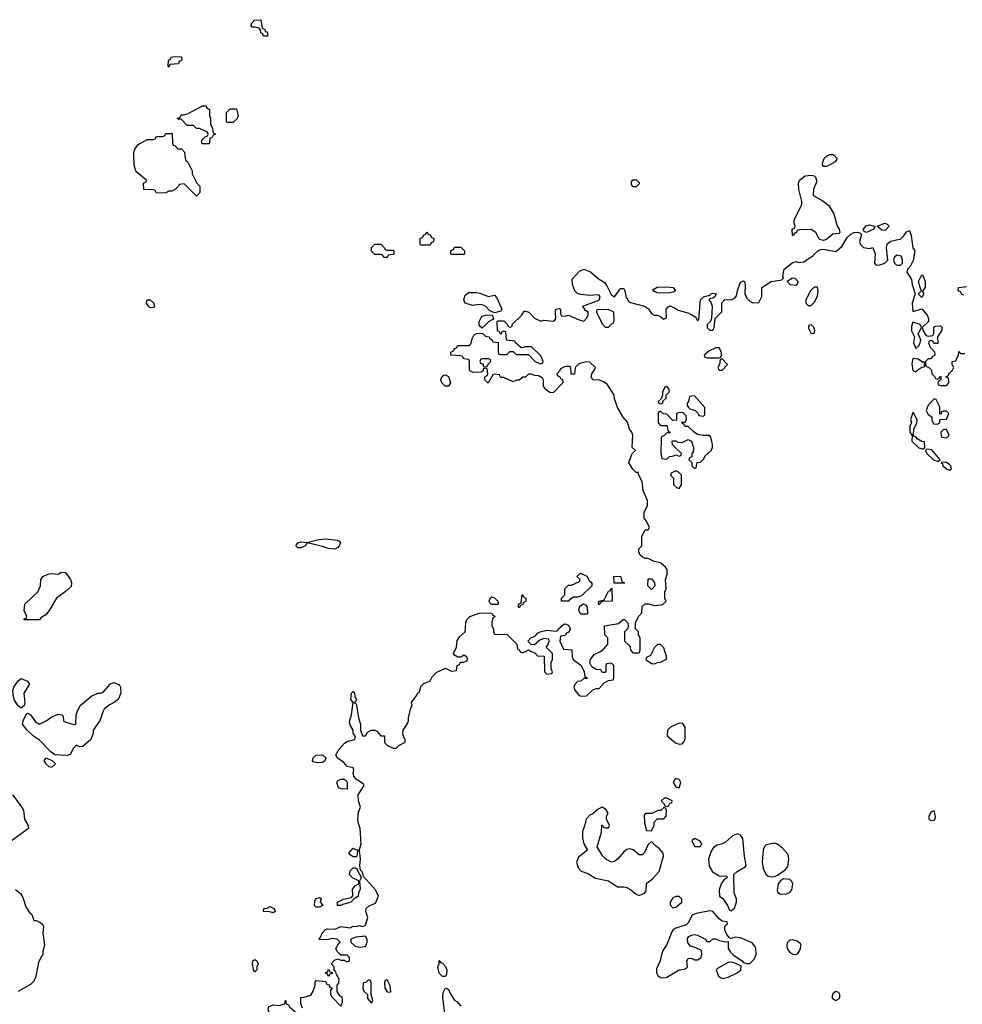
# Model space of a CAD drawing. Header units: inches. Extents: x 2380249 to 2585472, y 382747 to 546448.
# Tile 290 of 626: x 2529480 to 2535613, y 424586 to 430994. Entities that reach past the tile are written whole.
import ezdxf

# ---------------------------------------------------------------- set-up
doc = ezdxf.new("R2010")
doc.units = ezdxf.units.IN
doc.header["$MEASUREMENT"] = 0
for name, color, linetype in [('C5422', 7, 'Continuous'), ('C5432', 7, 'Continuous'), ('C5433', 7, 'Continuous')]:
    doc.layers.add(name, color=color, linetype=linetype)

msp = doc.modelspace()

# ---------------------------------------------------------------- linework, layer by layer
at = {"layer": 'C5422', "color": 4}
for points, elevation in [([(2529610, 427088), (2529508.9, 427088.9), (2529510, 427094), (2529522, 427098), (2529526, 427110), (2529509.3, 427149.3), (2529514, 427190), (2529597.2, 427270), (2529615.3, 427310), (2529617.2, 427350), (2529630, 427370.6), (2529670, 427387.3), (2529690.7, 427390.7), (2529730, 427386), (2529750, 427398), (2529775.3, 427395.3), (2529790, 427382), (2529811.3, 427350), (2529818, 427330), (2529814, 427306), (2529776, 427270), (2529718.8, 427230), (2529672.1, 427147.9), (2529650, 427121.2), (2529618, 427102)], 36), ([(2529490, 426514), (2529470, 426529.2), (2529445.4, 426565.4), (2529437.1, 426597.1), (2529435.8, 426630), (2529442, 426650), (2529470, 426691), (2529490, 426706.8), (2529531, 426690), (2529544.7, 426670), (2529508.2, 426610), (2529513.4, 426550), (2529510, 426528)], 36), ([(2529650, 426187.3), (2529637, 426170), (2529650, 426150.5), (2529670, 426134.6), (2529690, 426129.2), (2529714, 426150), (2529694.3, 426170)], 44)]:
    msp.add_lwpolyline(points, close=True, dxfattribs=dict(at, elevation=elevation))
at = {"layer": 'C5422', "color": 4, "elevation": 36}
for points in [[(2530000, 426428.7), (2529958, 426370), (2529957.6, 426350), (2529943.1, 426310), (2529890, 426264), (2529870, 426262), (2529850, 426272.7), (2529830, 426253.2), (2529808.9, 426211.1), (2529790, 426204.2), (2529709.8, 426210), (2529682, 426230), (2529610, 426304.2), (2529570, 426331.2), (2529528.2, 426370), (2529498.4, 426410), (2529502, 426430), (2529524.1, 426475.9), (2529530, 426481), (2529550, 426470.8), (2529583.4, 426423.4), (2529610, 426408.7), (2529652.7, 426430), (2529690, 426457.3), (2529730, 426474), (2529754, 426470), (2529762, 426462), (2529766, 426430), (2529770, 426427.3), (2529830, 426407.3), (2529846, 426410), (2529848, 426470), (2529853.2, 426490), (2529874, 426530), (2529950, 426594), (2529990, 426610.8), (2530000, 426610.9)], [(2529433.7, 425950), (2529494.4, 425870), (2529504.4, 425850), (2529510.4, 425790), (2529536, 425750), (2529538, 425730), (2529394.7, 425625.3)], [(2529452.1, 425332.1), (2529486.4, 425306.4), (2529501.1, 425281.1), (2529519.9, 425219.9), (2529543.7, 425183.7), (2529558.8, 425170), (2529571.6, 425131.6), (2529588.4, 425131.6), (2529617.3, 425117.3), (2529630, 425106), (2529635.3, 425090), (2529630.3, 425050), (2529640.5, 424970), (2529630.6, 424930), (2529630, 424908), (2529621, 424899), (2529602.5, 424857.5), (2529582.5, 424757.5), (2529570, 424735.3), (2529550, 424714), (2529471, 424670)]]:
    msp.add_lwpolyline(points, dxfattribs=at)
at = {"layer": 'C5432', "color": 4}
for points, elevation in [([(2530602, 430000), (2530602, 429990), (2530632, 429930), (2530652, 429910), (2530652, 429870), (2530630, 429846), (2530550, 429926), (2530518, 429922), (2530514, 429910), (2530494, 429890), (2530470, 429878), (2530450, 429878), (2530430, 429868), (2530370, 429866), (2530362, 429882), (2530350, 429886), (2530288.9, 429888.9), (2530286, 429930), (2530302, 429938), (2530306, 429950), (2530244.5, 430000)], 36), ([(2531320.4, 424560.4), (2531309.1, 424589.1), (2531308.7, 424631.3), (2531330, 424632), (2531374.6, 424645.4), (2531389.1, 424670.9), (2531402, 424710), (2531402, 424730), (2531410, 424742), (2531470, 424734), (2531478, 424718), (2531492.7, 424712.7), (2531498, 424698), (2531514, 424690), (2531502, 424678), (2531502, 424650), (2531510, 424634), (2531570, 424574), (2531580.4, 424599.6), (2531580.4, 424620.4), (2531578, 424630), (2531562, 424642), (2531546, 424670), (2531546, 424710), (2531556.4, 424723.6), (2531558, 424750), (2531540.4, 424780.4), (2531536.4, 424796.4), (2531526, 424806), (2531526, 424830), (2531506, 424850), (2531527.3, 424872.7), (2531550, 424882), (2531570, 424874), (2531590, 424874), (2531610, 424862), (2531626, 424870), (2531626, 424890), (2531610, 424906), (2531570, 424906), (2531546, 424930), (2531538, 424950), (2531556.4, 424983.6), (2531566, 424990), (2531546, 425010), (2531510, 425015.3), (2531488.4, 425008.4), (2531430, 425006), (2531428, 425010), (2531438, 425022), (2531448.7, 425050), (2531470, 425072), (2531483.1, 425076.9), (2531530, 425076), (2531570, 425092), (2531630, 425084.7), (2531650, 425094), (2531670, 425092), (2531690, 425098), (2531710, 425092), (2531730, 425102), (2531746, 425150), (2531731.6, 425190), (2531735.1, 425210), (2531753.1, 425226.9), (2531794.8, 425245.2), (2531815.3, 425290), (2531795.3, 425330), (2531718, 425418), (2531710, 425446), (2531698, 425458), (2531692.7, 425490), (2531697.2, 425530), (2531690, 425586), (2531678, 425582), (2531674, 425550), (2531670, 425546), (2531650, 425546), (2531630, 425558), (2531622, 425570), (2531650, 425602), (2531670, 425592), (2531690, 425594), (2531701.2, 425630), (2531696, 425730), (2531683.6, 425763.6), (2531680.5, 425790), (2531684.6, 425835.4), (2531697.2, 425870), (2531685.2, 425910), (2531682, 425950), (2531722, 426010), (2531718, 426018), (2531670, 426052.3), (2531654.5, 426070), (2531648.7, 426090), (2531654, 426110), (2531650, 426126), (2531610, 426134), (2531590, 426159), (2531546, 426190), (2531538, 426210), (2531556.5, 426243.5), (2531593.6, 426286.4), (2531610, 426297.3), (2531658, 426310), (2531662, 426318), (2531664, 426330), (2531649.5, 426349.5), (2531649.3, 426370), (2531630, 426402), (2531625.8, 426425.8), (2531639.3, 426470), (2531649, 426550), (2531634, 426570), (2531638, 426610), (2531650, 426622), (2531658, 426610), (2531661, 426590), (2531670.5, 426570.5), (2531664.7, 426555.3), (2531654, 426550), (2531670, 426542), (2531672.5, 426532.5), (2531685.5, 426450), (2531698, 426410), (2531698, 426370), (2531710, 426334), (2531730, 426334), (2531743.1, 426356.9), (2531766, 426370), (2531791.1, 426371.1), (2531803.6, 426363.6), (2531830, 426334), (2531852.7, 426332.7), (2531854, 426290), (2531874, 426270), (2531910, 426252), (2531930, 426254), (2531946, 426270), (2531988, 426292), (2531988.7, 426310), (2531977.2, 426330), (2531973.2, 426350), (2531974, 426370), (2532002, 426410), (2532008.7, 426430), (2532008.7, 426450), (2532025.2, 426514.8), (2532034, 426530), (2532028.7, 426550), (2532063.1, 426596.9), (2532070, 426614), (2532082, 426618), (2532090, 426654), (2532110, 426674), (2532150, 426692), (2532163.2, 426716.8), (2532190, 426744.7), (2532250, 426774), (2532290, 426754), (2532322, 426758), (2532326, 426790), (2532342, 426798), (2532347.3, 426812.7), (2532370, 426812), (2532390, 426822), (2532395.3, 426830), (2532390, 426846), (2532376.4, 426856.4), (2532370, 426858), (2532350, 426846), (2532330, 426846), (2532310, 426858), (2532302, 426870), (2532322, 426910), (2532325.6, 426954.4), (2532342, 426978), (2532378, 427010), (2532382.7, 427070), (2532389.6, 427090.4), (2532409.5, 427110.5), (2532470, 427132), (2532530, 427134), (2532551.6, 427131.6), (2532558, 427118), (2532571.6, 427111.6), (2532570, 427106), (2532558, 427102), (2532552, 427070), (2532552, 427050), (2532562, 427030), (2532562, 427010), (2532570, 426994), (2532652.7, 426992.7), (2532714, 426930), (2532718, 426898), (2532730, 426894), (2532738, 426878), (2532750, 426874), (2532776.4, 426883.6), (2532790, 426894), (2532803.6, 426883.6), (2532832.7, 426872.7), (2532850, 426854), (2532892.7, 426852.7), (2532894, 426750), (2532910, 426734), (2532942, 426738), (2532946, 426750), (2532938, 426770), (2532938, 426810), (2532946, 426830), (2532946, 426870), (2532906, 426910), (2532916.4, 426923.6), (2532926, 426950), (2532922, 426962), (2532890, 426966), (2532863.6, 426956.4), (2532830, 426926), (2532807.3, 426927.3), (2532786, 426950), (2532806, 426970), (2532835.3, 426984.7), (2532850, 427002), (2532866, 427010), (2532910, 427022), (2532970, 427014), (2532982, 427018), (2532986, 427030), (2533020.4, 427059.6), (2533030, 427062), (2533050, 427054), (2533062, 427030), (2533052.7, 427007.3), (2533038, 427002), (2533030, 426986), (2532998, 426982), (2532994, 426950), (2533018, 426898), (2533072.7, 426892.7), (2533074, 426850), (2533082, 426830), (2533134, 426790), (2533152, 426750), (2533158, 426718), (2533174, 426710), (2533170, 426706), (2533150, 426706), (2533131.6, 426688.4), (2533110, 426686), (2533091.6, 426668.4), (2533084.7, 426650), (2533091.3, 426630), (2533116.9, 426596.9), (2533130, 426591.3), (2533167.3, 426592.7), (2533208.4, 426631.6), (2533230, 426642), (2533250, 426642), (2533282, 426678), (2533310, 426694), (2533342, 426698), (2533346, 426710), (2533346, 426790), (2533330, 426806), (2533298, 426802), (2533294, 426790), (2533294, 426750), (2533290, 426746), (2533270, 426746), (2533262, 426762), (2533230, 426766), (2533203.1, 426783.1), (2533188.7, 426808.7), (2533194, 426830), (2533218, 426862), (2533258, 426882), (2533280.4, 426899.6), (2533306, 426930), (2533306, 426970), (2533288, 426990), (2533286, 427050), (2533376.4, 427063.6), (2533406, 427090), (2533414, 427090), (2533434, 427070), (2533442, 427050), (2533434, 427030), (2533414, 427010), (2533414, 426950), (2533443.6, 426923.6), (2533451.6, 426911.6), (2533454, 426890), (2533470, 426874), (2533510, 426874), (2533518, 426890), (2533518, 426970), (2533506, 426990), (2533506, 427010), (2533486, 427030), (2533486, 427070), (2533508.4, 427111.6), (2533527.3, 427132.7), (2533530, 427174), (2533550, 427192), (2533570, 427192), (2533610, 427182), (2533654.6, 427185.4), (2533666, 427190), (2533686, 427210), (2533678, 427230), (2533678, 427270), (2533686, 427290), (2533682, 427350), (2533693.6, 427386.4), (2533693.6, 427413.6), (2533682, 427430), (2533650, 427459), (2533608.4, 427468.4), (2533570, 427488), (2533550, 427488), (2533530, 427498), (2533518, 427510), (2533509, 427530), (2533509.3, 427550.7), (2533528, 427570), (2533528, 427630), (2533540.4, 427659.6), (2533550, 427674), (2533570, 427674), (2533578, 427690), (2533558, 427730), (2533542, 427750), (2533542, 427790), (2533564, 427830), (2533564.7, 427864.7), (2533537.2, 427930), (2533529.1, 427989.1), (2533506, 428034), (2533506, 428046), (2533490, 428048), (2533469.4, 428069.4), (2533444, 428110), (2533460.4, 428159.6), (2533467.3, 428172.7), (2533486, 428190), (2533466, 428210), (2533468.7, 428290), (2533462, 428310), (2533448, 428330), (2533433.6, 428373.6), (2533406.3, 428406.3), (2533369, 428470), (2533350, 428526), (2533348.7, 428550), (2533302, 428622), (2533278, 428638), (2533252.7, 428647.3), (2533208, 428650), (2533198, 428670), (2533202, 428690), (2533218, 428710), (2533226, 428730), (2533190, 428766), (2533170, 428768), (2533130, 428758), (2533114, 428750), (2533094, 428730), (2533090, 428686), (2533067.3, 428687.3), (2533066, 428730), (2533056.4, 428736.4), (2533030, 428738), (2532998, 428722), (2532992.7, 428707.3), (2532974, 428690), (2532978, 428678), (2532992.7, 428672.7), (2532998, 428658), (2533012.7, 428652.7), (2533014, 428630), (2532950, 428566), (2532930, 428568.7), (2532899, 428590), (2532888.7, 428610), (2532887.3, 428647.3), (2532882, 428662), (2532856.4, 428676.4), (2532830, 428678), (2532810, 428688), (2532790, 428686), (2532771.6, 428668.4), (2532752.7, 428667.3), (2532730, 428648), (2532712.7, 428647.3), (2532690, 428638), (2532630, 428666), (2532610, 428666), (2532602, 428682), (2532570, 428686), (2532558, 428682), (2532528.9, 428628.9), (2532506, 428650), (2532506, 428670), (2532522, 428678), (2532526, 428690), (2532522, 428722), (2532510, 428726), (2532498, 428722), (2532492.7, 428707.3), (2532479.6, 428700.4), (2532430, 428698), (2532406, 428710), (2532406, 428770), (2532402, 428782), (2532370, 428786), (2532362, 428802), (2532350, 428806), (2532286, 428810), (2532286, 428830), (2532302, 428838), (2532310, 428854), (2532322, 428858), (2532330, 428874), (2532407.3, 428872.7), (2532416.4, 428883.6), (2532423.1, 428916.9), (2532436.4, 428943.6), (2532452.7, 428952.7), (2532490, 428954), (2532510, 428934), (2532534, 428930), (2532538, 428918), (2532552.7, 428912.7), (2532558, 428898), (2532592.7, 428892.7), (2532594, 428830), (2532598, 428818), (2532610, 428814), (2532650, 428814), (2532670, 428834), (2532690, 428834), (2532710, 428814), (2532790, 428814), (2532834, 428770), (2532870, 428754), (2532882, 428758), (2532886, 428770), (2532870, 428806), (2532810, 428866), (2532770, 428866), (2532750, 428858), (2532740.4, 428860.4), (2532706, 428890), (2532702, 428902), (2532647.3, 428907.3), (2532642, 428962), (2532630, 428966), (2532618, 428962), (2532610, 428946), (2532602, 428962), (2532588.4, 428968.4), (2532586, 429030), (2532590, 429034), (2532630, 429034), (2532652.7, 429012.7), (2532658, 428998), (2532670, 428994), (2532682, 428998), (2532687.3, 429012.7), (2532748, 429070), (2532763.1, 429096.9), (2532770, 429098), (2532792, 429090), (2532830, 429052), (2532870, 429032), (2532890, 429038), (2532950, 429031.3), (2532962, 429038), (2532968.7, 429050), (2532965.2, 429090), (2532969.2, 429110), (2532990, 429114.8), (2532998, 429110), (2532999.6, 429079.6), (2533006, 429066), (2533030, 429064.7), (2533050, 429071.3), (2533119.8, 429039.8), (2533150, 429032), (2533168.9, 429051.1), (2533178, 429070), (2533178, 429090), (2533162, 429102), (2533144, 429130), (2533236.6, 429163.4), (2533250, 429171.3), (2533257, 429190), (2533250, 429201.2), (2533243.2, 429203.2), (2533190, 429198.9), (2533130, 429205.1), (2533110, 429211.6), (2533091.6, 429230), (2533076, 429270), (2533075.3, 429304.7), (2533122, 429358), (2533150, 429371.3), (2533194, 429354), (2533244.7, 429310), (2533284.7, 429284.7), (2533301, 429261), (2533330, 429201), (2533350, 429191), (2533390, 429244.7), (2533410, 429244.7), (2533415.9, 429235.9), (2533426, 429186), (2533441.4, 429161.4), (2533454.2, 429154.2), (2533544.7, 429130), (2533571.3, 429111.3), (2533590, 429082), (2533610, 429072), (2533630, 429072), (2533650, 429062), (2533670, 429044.7), (2533687.3, 429052.7), (2533686, 429110), (2533696.4, 429123.6), (2533710, 429130.8), (2533739.8, 429119.8), (2533763.5, 429103.5), (2533826.2, 429086.2), (2533853.7, 429073.7), (2533878.8, 429058.8), (2533890, 429034), (2533898, 429042), (2533910, 429171.3), (2533928.7, 429190), (2533970, 429202), (2533978, 429210), (2533990, 429214), (2534012, 429210), (2534002, 429190), (2533990, 429182), (2533970, 429178), (2533964.7, 429170), (2533976, 429156), (2533984.7, 429130), (2533982, 429050), (2533972.7, 429027.3), (2533954, 429010), (2533954, 428990), (2533970, 428974), (2533990, 428974), (2533998, 428990), (2534006, 429050), (2534047.3, 429092.7), (2534048.4, 429151.6), (2534068, 429172), (2534110, 429171), (2534135.1, 429184.9), (2534142.7, 429197.3), (2534149.5, 429230), (2534170, 429286), (2534190, 429294), (2534194.8, 429290), (2534199.1, 429270), (2534198.8, 429210), (2534210, 429182), (2534230, 429162), (2534250, 429152), (2534290, 429154), (2534308.4, 429191.6), (2534309.3, 429250.7), (2534369, 429291), (2534439, 429301), (2534448.7, 429311.3), (2534445.2, 429325.2), (2534453.2, 429370), (2534504, 429410), (2534530, 429420.7), (2534550, 429414.8), (2534582, 429418), (2534641.5, 429458.5), (2534670, 429487.3), (2534690, 429499.1), (2534710, 429500.7), (2534790, 429484.7), (2534830, 429518), (2534863.7, 429576.3), (2534884.7, 429595.3), (2534910, 429608), (2534930.8, 429610.8), (2534946.4, 429606.4), (2534956.9, 429596.9), (2534944.9, 429550), (2534951, 429530), (2534970, 429511), (2535010, 429504.7), (2535030.9, 429510.9), (2535046, 429470), (2535041, 429410), (2535050, 429398), (2535070, 429396), (2535108, 429410), (2535128.7, 429430), (2535119.3, 429510), (2535124.5, 429535.5), (2535147.5, 429552.5), (2535212.1, 429567.9), (2535233.2, 429586.8), (2535250, 429614), (2535270, 429622), (2535281, 429590), (2535292, 429510), (2535304.7, 429490), (2535292.4, 429427.6), (2535273, 429387), (2535256, 429370), (2535251, 429350), (2535282.5, 429302.5), (2535287.3, 429270), (2535306.8, 429210), (2535286.8, 429150), (2535290, 429094), (2535350, 429111.3), (2535384.7, 429070), (2535394, 429050), (2535394, 429030), (2535352, 428990), (2535358, 428970), (2535378, 428938), (2535390, 428934), (2535422, 428938), (2535427.3, 428952.7), (2535428, 428992), (2535440.4, 428999.6), (2535470, 429002), (2535482, 428990), (2535478, 428970), (2535451.3, 428930), (2535452.7, 428887.3), (2535430, 428886), (2535422, 428902), (2535410, 428906), (2535398, 428902), (2535394, 428890), (2535403.6, 428863.6), (2535432.7, 428832.7), (2535434, 428810), (2535418, 428802), (2535410, 428786), (2535390, 428786), (2535374, 428770), (2535374, 428750), (2535378, 428738), (2535392.7, 428732.7), (2535412.7, 428712.7), (2535414, 428690), (2535432.7, 428672.7), (2535438, 428658), (2535450, 428654), (2535462, 428658), (2535467.3, 428672.7), (2535472.7, 428672.7), (2535474, 428650), (2535458, 428642), (2535454, 428630), (2535458, 428618), (2535470, 428614), (2535510, 428614), (2535526, 428630), (2535526, 428650), (2535522, 428662), (2535506, 428670), (2535522, 428678), (2535526, 428690), (2535550, 428714), (2535558, 428730), (2535546, 428750), (2535546, 428770), (2535570, 428774), (2535587.3, 428812.7), (2535590, 428834), (2535602, 428822), (2535630, 428822)], 36), ([(2535622, 429202), (2535610, 429206), (2535602, 429222), (2535586, 429230), (2535588, 429250), (2535642, 429258)], 36), ([(2530000, 426610.9), (2530009, 426611), (2530023.1, 426616.9), (2530070, 426671), (2530090, 426681), (2530126.8, 426666.8), (2530136, 426650), (2530138.8, 426610), (2530121, 426570), (2530094.8, 426550), (2530064.9, 426535.1), (2530030, 426506), (2530020.4, 426490), (2530000.9, 426430), (2530000, 426428.7)], 36), ([(2532248.4, 424511.6), (2532234, 424630), (2532236.4, 424663.6), (2532250, 424694), (2532270, 424682), (2532284.7, 424650), (2532310, 424612), (2532323.6, 424603.6), (2532350, 424574)], 32)]:
    msp.add_lwpolyline(points, dxfattribs=dict(at, elevation=elevation))
for points, elevation in [([(2534710, 429557.2), (2534684.5, 429564.5), (2534659, 429610), (2534630, 429629), (2534552.7, 429627.3), (2534538, 429622), (2534534, 429610), (2534518, 429602), (2534514, 429590), (2534508, 429590), (2534506, 429630), (2534522, 429638), (2534526, 429650), (2534518, 429670), (2534518, 429690), (2534568.9, 429791.1), (2534569, 429810), (2534549.4, 429889.4), (2534546.6, 429930), (2534553.2, 429950), (2534590, 429978.8), (2534630, 429982.8), (2534650, 429978), (2534658, 429970), (2534664.7, 429950), (2534663.6, 429936.4), (2534644.7, 429890), (2534642, 429850), (2534698.5, 429818.5), (2534745.2, 429785.2), (2534776, 429730), (2534798.8, 429650), (2534811, 429630), (2534816, 429610), (2534810, 429602), (2534770, 429597.2), (2534730, 429564)], 36), ([(2533470, 429906), (2533460.4, 429920.4), (2533460.4, 429939.6), (2533468.4, 429951.6), (2533490, 429952), (2533510, 429934), (2533510, 429926), (2533490, 429906)], 36), ([(2534990, 429608), (2534975.3, 429615.3), (2534968.4, 429628.4), (2534986.6, 429653.4), (2535010, 429658.8), (2535044.7, 429650), (2535038, 429630)], 36), ([(2535110, 429621.2), (2535090, 429624), (2535058, 429650), (2535108, 429670), (2535124, 429664), (2535136, 429650)], 36), ([(2532090, 429526), (2532086, 429530), (2532086, 429570), (2532102, 429578), (2532107.3, 429592.7), (2532122, 429598), (2532130, 429614), (2532138, 429598), (2532152.7, 429592.7), (2532158, 429578), (2532174, 429570), (2532172.7, 429547.3), (2532158, 429542), (2532150, 429526)], 36), ([(2531870, 429494), (2531910, 429494), (2531914, 429490), (2531914, 429470), (2531910, 429466), (2531878, 429462), (2531870, 429446), (2531850, 429446), (2531842, 429462), (2531830, 429466), (2531790, 429466), (2531768.4, 429488.4), (2531768.4, 429511.6), (2531790, 429534), (2531830, 429534), (2531854, 429510), (2531858, 429498)], 36), ([(2532290, 429466), (2532286, 429470), (2532286, 429490), (2532302, 429498), (2532310, 429514), (2532350, 429514), (2532374, 429490), (2532374, 429470), (2532370, 429466)], 36), ([(2535190, 429462), (2535172, 429450), (2535164.7, 429430), (2535171.3, 429410), (2535181.4, 429401.4), (2535190, 429396), (2535210, 429396), (2535224, 429410), (2535224, 429430), (2535214.6, 429454.6)], 36), ([(2534507.5, 429312.5), (2534474, 429290), (2534494, 429270), (2534530, 429266), (2534538, 429270), (2534546, 429290), (2534526, 429310)], 36), ([(2535350, 429186), (2535326, 429210), (2535348, 429230), (2535338, 429250), (2535328, 429290), (2535350, 429334), (2535354, 429334), (2535372, 429290), (2535372, 429250), (2535354, 429230), (2535362, 429210)], 36), ([(2532530, 429193.4), (2532570, 429201), (2532584.5, 429184.5), (2532618, 429110), (2532610, 429098), (2532570, 429086), (2532539, 429099), (2532510, 429129), (2532490, 429138), (2532470, 429140.9), (2532426.4, 429133.6), (2532378, 429150), (2532369.4, 429170), (2532378.6, 429201.4), (2532402.5, 429217.5), (2532450, 429219.1), (2532474.9, 429214.9)], 36), ([(2533650, 429214), (2533630, 429217), (2533599, 429230), (2533602, 429238), (2533626.6, 429253.4), (2533690, 429256.3), (2533732, 429250), (2533746, 429230), (2533730, 429220.9), (2533710, 429216)], 36), ([(2534670, 429254), (2534650, 429254), (2534624.7, 429230), (2534594, 429170), (2534594, 429150), (2534610, 429134), (2534630, 429134), (2534650, 429154), (2534670, 429194), (2534676, 429230)], 36), ([(2530330, 429119.3), (2530317.2, 429130), (2530306, 429150), (2530309.3, 429170.7), (2530330, 429170.6), (2530350, 429150.8), (2530356.3, 429130), (2530350, 429121.2)], 36), ([(2533308.4, 429108.4), (2533234, 429106), (2533232, 429090), (2533270, 429014), (2533290, 428994), (2533310, 428994), (2533330, 429014), (2533342, 429018), (2533347.3, 429032.7), (2533346, 429090)], 36), ([(2532490, 428986), (2532476.4, 428996.4), (2532469, 429009), (2532469, 429030), (2532483.2, 429056.8), (2532490, 429064.7), (2532511.3, 429071.3), (2532554, 429074), (2532562, 429050), (2532558, 429042), (2532530, 429028.7)], 36), ([(2535290, 429026), (2535282.8, 428997.2), (2535282.8, 428970), (2535302, 428930), (2535296, 428890), (2535310, 428854), (2535330, 428872), (2535339, 428890), (2535342, 428910), (2535326, 428950), (2535348, 428990), (2535338, 429010)], 36), ([(2534630, 429008), (2534614, 429006), (2534612.7, 428987.3), (2534630, 428952), (2534650, 428954), (2534654, 428970), (2534648, 428990)], 36), ([(2534030, 428858), (2534010, 428858), (2533963.6, 428836.4), (2533934, 428810), (2533938, 428798), (2533952.7, 428792.7), (2534030, 428794), (2534042, 428798), (2534046, 428810), (2534046, 428830)], 36), ([(2532530, 428786), (2532490, 428786), (2532478, 428782), (2532474, 428770), (2532478, 428758), (2532492.7, 428752.7), (2532498, 428738), (2532510, 428734), (2532522, 428738), (2532527.3, 428752.7), (2532546, 428770), (2532542, 428782)], 36), ([(2534050, 428786), (2534038, 428782), (2534034, 428750), (2534022, 428730), (2534030, 428714), (2534050, 428714), (2534086, 428750)], 36), ([(2535291.6, 428788.4), (2535284.9, 428755.1), (2535291.6, 428711.6), (2535310, 428702), (2535323.7, 428716.3), (2535350, 428732), (2535366, 428734), (2535366, 428766), (2535354, 428766), (2535324.7, 428784.7)], 36), ([(2532270, 428608.7), (2532249, 428609), (2532228.9, 428628.9), (2532218, 428650), (2532230, 428674), (2532240.4, 428679.6), (2532250, 428682), (2532271, 428671), (2532282, 428630)], 36), ([(2533690, 428606), (2533678, 428602), (2533662, 428570), (2533662, 428550), (2533654, 428526), (2533634, 428510), (2533638, 428498), (2533650, 428494), (2533662, 428498), (2533666, 428514), (2533686, 428530), (2533686, 428550), (2533706, 428570), (2533706, 428590)], 36), ([(2533870, 428546), (2533838, 428542), (2533831.6, 428508.4), (2533822, 428498), (2533823.6, 428483.6), (2533832, 428470), (2533841, 428461), (2533874, 428450), (2533894, 428430), (2533898, 428418), (2533930, 428414), (2533938, 428422), (2533938, 428470)], 36), ([(2535430, 428526), (2535390, 428486), (2535378, 428450), (2535390, 428424.7), (2535414, 428410), (2535414, 428390), (2535424.7, 428364.7), (2535450, 428362), (2535466, 428370), (2535467.3, 428392.7), (2535510, 428394), (2535526, 428430), (2535510, 428446), (2535490, 428446), (2535478, 428442), (2535472.7, 428427.3), (2535467.3, 428427.3), (2535466, 428470), (2535456.4, 428496.4), (2535442, 428522)], 36), ([(2533650, 428446), (2533638, 428442), (2533634, 428430), (2533634, 428370), (2533650, 428354), (2533692.7, 428352.7), (2533698, 428318), (2533712, 428310), (2533710, 428306), (2533690, 428306), (2533670, 428286), (2533658, 428282), (2533654, 428270), (2533652, 428170), (2533658, 428138), (2533690, 428134), (2533708.4, 428151.6), (2533727.3, 428152.7), (2533750, 428162), (2533770, 428154), (2533782, 428158), (2533786, 428170), (2533727.3, 428227.3), (2533726, 428250), (2533730, 428254), (2533750, 428254), (2533763.6, 428243.6), (2533790, 428242), (2533830, 428262), (2533852, 428250), (2533864.7, 428210), (2533862, 428178), (2533854, 428170), (2533854, 428150), (2533838, 428142), (2533834, 428130), (2533852.7, 428112.7), (2533854, 428090), (2533870, 428074), (2533882, 428078), (2533887.3, 428112.7), (2533910, 428114), (2533930, 428134), (2533943.1, 428156.9), (2533978, 428190), (2533988, 428210), (2533988, 428230), (2533976.4, 428276.4), (2533967.3, 428287.3), (2533930, 428288), (2533890, 428295.3), (2533868.7, 428308.7), (2533830, 428346), (2533810, 428346), (2533802, 428362), (2533786, 428370), (2533790, 428374), (2533810, 428374), (2533818, 428390), (2533816.4, 428416.4), (2533796.4, 428436.4), (2533770, 428438), (2533754, 428430), (2533752.7, 428387.3), (2533730, 428386), (2533690, 428426), (2533668, 428428)], 36), ([(2535290, 428438), (2535276, 428390), (2535282.8, 428370), (2535271.3, 428350), (2535272, 428310), (2535286.8, 428286.8), (2535284, 428250), (2535330, 428206.8), (2535350, 428201), (2535359, 428201), (2535368, 428210), (2535367.3, 428247.3), (2535350, 428248.7), (2535324.1, 428264.1), (2535310, 428279), (2535301.2, 428281.2), (2535295.3, 428290), (2535297.2, 428330), (2535317.2, 428370), (2535319.3, 428390), (2535296.4, 428436.4)], 36), ([(2535510, 428326), (2535490, 428326), (2535474, 428310), (2535478, 428278), (2535510, 428272), (2535528, 428290)], 36), ([(2535382, 428198), (2535374, 428190), (2535381, 428170), (2535424.7, 428130), (2535450, 428121), (2535459, 428121), (2535468, 428130), (2535415.3, 428195.3)], 36), ([(2533750, 428058), (2533718, 428042), (2533714, 428030), (2533734, 428010), (2533734, 427970), (2533754, 427950), (2533770, 427942), (2533786, 427970), (2533786, 428030), (2533766, 428050)], 36), ([(2535484.7, 428115.3), (2535474, 428110), (2535484.7, 428104.7), (2535486.8, 428090), (2535510, 428071), (2535530, 428062.8), (2535542, 428070), (2535539, 428090), (2535530, 428099), (2535510, 428112.7)], 36), ([(2531530, 427548.2), (2531490, 427551.6), (2531450, 427565.6), (2531350, 427588.7), (2531338.8, 427570), (2531310, 427557), (2531290, 427556), (2531276, 427570), (2531289.2, 427590), (2531310, 427596.4), (2531350, 427590.8), (2531426, 427610), (2531470, 427614.9), (2531546.6, 427606.6), (2531559.5, 427599.5), (2531567.7, 427590), (2531558.4, 427570), (2531550, 427559.5)], 36), ([(2533050, 427208.7), (2533006, 427210), (2533006, 427230), (2533026, 427250), (2533026, 427290), (2533050, 427314), (2533070, 427314), (2533122, 427338), (2533126, 427350), (2533106, 427370), (2533126, 427390), (2533134, 427390), (2533170, 427372), (2533184.7, 427344.7), (2533202, 427330), (2533202, 427310), (2533135.3, 427244.7), (2533110, 427235.3), (2533084.7, 427235.3), (2533059.6, 427220.4)], 36), ([(2533410, 427326), (2533347.3, 427327.3), (2533346, 427370), (2533390, 427372), (2533398, 427338), (2533414, 427330)], 36), ([(2533590, 427286), (2533566, 427310), (2533570, 427354), (2533590, 427354), (2533611.3, 427330), (2533612, 427310)], 36), ([(2533250, 427186), (2533246, 427190), (2533248, 427210), (2533282, 427218), (2533310, 427274), (2533322, 427278), (2533326, 427290), (2533332.7, 427292.7), (2533334, 427210), (2533272.7, 427207.3), (2533258, 427202)], 36), ([(2532550, 427188), (2532538, 427198), (2532535.3, 427210), (2532545.6, 427234.4), (2532550, 427238), (2532570, 427232), (2532592, 427210), (2532594, 427190), (2532590, 427188)], 36), ([(2532730, 427166), (2532726, 427170), (2532726, 427190), (2532742, 427198), (2532750, 427254), (2532758, 427238), (2532774, 427230), (2532774, 427210), (2532758, 427202), (2532752.7, 427187.3), (2532738, 427182)], 36), ([(2533130, 427126), (2533118, 427150), (2533122, 427170), (2533130, 427182), (2533148.4, 427191.6), (2533163.6, 427183.6), (2533172, 427170), (2533174, 427130), (2533170, 427126)], 36), ([(2533650, 426928), (2533630, 426928), (2533610, 426908), (2533583.6, 426856.4), (2533558, 426842), (2533554, 426830), (2533590, 426804.7), (2533610, 426802), (2533628.7, 426811.3), (2533650, 426812), (2533687.3, 426832.7), (2533688, 426850), (2533670, 426906)], 36), ([(2533770, 426415.3), (2533714, 426390), (2533694, 426370), (2533692.7, 426332.7), (2533747.3, 426287.3), (2533770, 426278.8), (2533790, 426281), (2533803.2, 426296.8), (2533810, 426314), (2533809, 426389), (2533793.6, 426413.6)], 36), ([(2531416.5, 426156.5), (2531390, 426164), (2531386, 426170), (2531389.3, 426190), (2531410, 426206.8), (2531450.5, 426210.5), (2531472, 426190), (2531466, 426170), (2531450, 426159.3)], 36), ([(2531610, 425986), (2531570, 425988.7), (2531555.3, 425995.3), (2531544, 426030), (2531550, 426042), (2531571.1, 426051.1), (2531591.1, 426051.1), (2531603.6, 426043.6), (2531611.3, 426030)], 36), ([(2533750, 426055.3), (2533742, 426050), (2533732, 426030), (2533750, 426002), (2533770, 425994), (2533782, 426030), (2533770, 426048)], 36), ([(2533690, 425928), (2533672.7, 425927.3), (2533654, 425910), (2533674, 425890), (2533678, 425878), (2533690, 425874), (2533702, 425878), (2533710, 425894), (2533722, 425898), (2533726, 425910)], 36), ([(2533270, 425868), (2533243.6, 425856.4), (2533210, 425826), (2533190, 425818), (2533164.7, 425790), (2533154.8, 425745.2), (2533141, 425710), (2533141, 425670), (2533151.3, 425630), (2533174, 425590), (2533116, 425544), (2533102, 425510), (2533113.7, 425473.7), (2533133.4, 425453.4), (2533177.5, 425437.5), (2533226.2, 425406.2), (2533312, 425390), (2533370, 425351.3), (2533410, 425351), (2533430, 425346), (2533453.7, 425333.7), (2533490, 425302), (2533510, 425294), (2533530, 425302), (2533546, 425310), (2533556.4, 425323.6), (2533558, 425370), (2533563.1, 425376.9), (2533598, 425402), (2533641.2, 425450), (2533668, 425550), (2533666, 425570), (2533640.4, 425600.4), (2533616.4, 425616.4), (2533590, 425646), (2533570, 425626), (2533545.4, 425574.6), (2533530, 425558), (2533510, 425558), (2533472.3, 425592.3), (2533450, 425597.2), (2533430, 425593.2), (2533410, 425579.3), (2533370.4, 425530), (2533350, 425515.6), (2533330, 425511.6), (2533292.7, 425530), (2533273.2, 425550), (2533238, 425610), (2533266, 425706), (2533267.3, 425752.7), (2533272.7, 425752.7), (2533278, 425738), (2533290, 425734), (2533310, 425734), (2533316.4, 425743.6), (2533318, 425750), (2533298, 425790), (2533298, 425810), (2533308, 425830), (2533294.6, 425854.6)], 36), ([(2533670, 425866), (2533651.6, 425848.4), (2533632.7, 425847.3), (2533592, 425828), (2533552.7, 425827.3), (2533542, 425818), (2533546, 425766), (2533558, 425718), (2533590, 425714), (2533607.3, 425752.7), (2533608.4, 425771.6), (2533627.3, 425792.7), (2533670, 425794), (2533686, 425810), (2533687.3, 425847.3), (2533682, 425862)], 36), ([(2535430, 425846), (2535410, 425838), (2535394.8, 425810), (2535396, 425790), (2535410, 425782), (2535430, 425784), (2535437.2, 425790), (2535439.3, 425810)], 36), ([(2534150, 425694.5), (2534118.3, 425681.7), (2534070, 425639.5), (2534050, 425629.6), (2534018, 425622), (2533994, 425606), (2533978, 425582), (2533961, 425530), (2533965.4, 425485.4), (2533987.1, 425447.1), (2534030, 425422.8), (2534079.6, 425419.6), (2534082, 425410), (2534062.8, 425397.2), (2534044.7, 425370), (2534032, 425330), (2534034, 425290), (2534055.3, 425275.3), (2534084.7, 425230), (2534098, 425198), (2534110, 425194), (2534130, 425212), (2534144, 425250), (2534144, 425270), (2534128.4, 425311.6), (2534126, 425430), (2534148.7, 425450), (2534199.7, 425480.3), (2534206.6, 425490), (2534195.1, 425550), (2534184.7, 425664.7), (2534170, 425686)], 36), ([(2533870, 425666), (2533854, 425650), (2533870, 425614), (2533910, 425614), (2533918, 425630), (2533906, 425650)], 36), ([(2534390, 425634.5), (2534336.4, 425623.6), (2534326.2, 425613.8), (2534316.4, 425590), (2534310.4, 425510), (2534317.1, 425470), (2534334, 425434), (2534350, 425420.7), (2534370, 425415.5), (2534390, 425418), (2534410, 425426.8), (2534459.7, 425460.3), (2534476.9, 425483.1), (2534484.7, 425530), (2534480.1, 425560.1), (2534442.6, 425602.6), (2534410, 425628)], 36), ([(2531690, 425434), (2531694, 425434), (2531702, 425410), (2531691.6, 425388.4), (2531695.3, 425335.3), (2531684.7, 425310), (2531682, 425290), (2531670, 425278), (2531662, 425278), (2531634, 425250), (2531583.6, 425236.4), (2531570, 425228), (2531548, 425230), (2531548.9, 425251.1), (2531586, 425270), (2531638, 425282), (2531647.3, 425292.7), (2531644.7, 425335.3), (2531662, 425358), (2531686, 425370), (2531686, 425390), (2531646, 425410), (2531626, 425430), (2531630, 425454), (2531650, 425474), (2531670, 425474)], 36), ([(2534450, 425402.7), (2534430.4, 425389.6), (2534414, 425370), (2534407.3, 425327.3), (2534413.7, 425313.7), (2534430, 425302.8), (2534470, 425304), (2534490, 425313.4), (2534504.5, 425330), (2534509.5, 425370), (2534504.5, 425384.5), (2534490, 425399)], 36), ([(2531410, 425218), (2531398, 425230), (2531400.4, 425259.6), (2531410, 425274), (2531430, 425282), (2531436.9, 425276.9), (2531442, 425270), (2531434, 425250), (2531450, 425234), (2531450, 425228.7), (2531430, 425218)], 36), ([(2533770, 425288), (2533750, 425288), (2533730, 425278), (2533712, 425250), (2533712.7, 425232.7), (2533730, 425214), (2533750, 425218), (2533788, 425250), (2533788, 425270)], 36), ([(2531130, 425182), (2531108.4, 425188.4), (2531066, 425190), (2531068, 425210), (2531090, 425212), (2531110, 425222), (2531134, 425210), (2531139.6, 425199.6), (2531142, 425190)], 36), ([(2533970, 425194), (2533882.4, 425177.6), (2533854.9, 425165.1), (2533830, 425115.3), (2533817.1, 425102.9), (2533750, 425081.2), (2533730.6, 425069.4), (2533722, 425058), (2533690, 424975.3), (2533664.4, 424935.6), (2533654.9, 424910), (2533648, 424870), (2533622.8, 424817.2), (2533623.7, 424790), (2533632.8, 424772.8), (2533650, 424761.3), (2533670, 424758), (2533690, 424762), (2533770, 424810.4), (2533806, 424814), (2533818.6, 424821.4), (2533824, 424830), (2533821.2, 424870), (2533830, 424884.7), (2533850, 424886), (2533870, 424876), (2533890, 424876), (2533911.8, 424888.2), (2533919, 424910), (2533915.3, 424935.3), (2533875.5, 424955.5), (2533843.7, 424963.7), (2533826.3, 424986.3), (2533825.2, 425014.8), (2533833.6, 425026.4), (2533850, 425036), (2533870, 425040.7), (2533890, 425036.3), (2533942, 425010), (2533950, 424994), (2533970, 424994), (2533990, 425012), (2534010, 425012), (2534030, 425002), (2534070, 424992), (2534090, 424994), (2534090.4, 424950), (2534104.6, 424924.6), (2534125.3, 424905.3), (2534181, 424870), (2534190, 424858), (2534210, 424850.8), (2534230, 424850.7), (2534259.5, 424880.5), (2534271.3, 424910), (2534269.7, 424950), (2534264, 424964), (2534245.8, 424985.8), (2534170, 425018), (2534136.8, 425023.2), (2534110, 425015.3), (2534098, 425018), (2534080.2, 425040.2), (2534068.7, 425070), (2534068.7, 425091.3), (2534086, 425110), (2534082, 425122), (2534050, 425128), (2534030, 425142), (2533990, 425189.2)], 36), ([(2531730, 425028.7), (2531670, 425024), (2531634, 425010), (2531634, 424990), (2531663.6, 424963.6), (2531690, 424958), (2531730, 424962), (2531741.2, 424990), (2531741.2, 425010)], 36), ([(2534510, 425005.1), (2534490, 425002.7), (2534474.4, 424985.6), (2534470.4, 424970), (2534472.4, 424950), (2534490, 424923), (2534510, 424912.7), (2534530, 424910.7), (2534542.7, 424917.3), (2534558.6, 424941.4), (2534565.2, 424970), (2534560.2, 424980.2), (2534537.6, 424997.6)], 36), ([(2531010, 424798), (2531002, 424810), (2530995.3, 424850), (2530998, 424870), (2531010, 424878), (2531022, 424870), (2531031.3, 424850), (2531022, 424830), (2531022, 424810)], 36), ([(2532230, 424768), (2532209.2, 424789.2), (2532201.2, 424830), (2532208.7, 424850), (2532210, 424872), (2532218, 424858), (2532230, 424854), (2532250, 424831.3), (2532258.8, 424810), (2532256.9, 424783.1), (2532250, 424768)], 32), ([(2534110, 424860.7), (2534090, 424858.4), (2534020.3, 424819.7), (2534010.7, 424810), (2534026.4, 424770), (2534039.6, 424759.6), (2534054.2, 424754.2), (2534090, 424763.1), (2534149, 424790), (2534172, 424808), (2534174, 424834), (2534134.8, 424854.8)], 36), ([(2531490, 424766), (2531482, 424782), (2531468, 424790), (2531482, 424798), (2531490, 424814), (2531498, 424798), (2531514, 424794), (2531512.7, 424787.3), (2531498, 424782)], 36), ([(2531750, 424746), (2531731.6, 424728.4), (2531714, 424726), (2531712, 424690), (2531722, 424670), (2531742, 424650), (2531743.6, 424623.6), (2531770, 424594), (2531778, 424610), (2531766, 424650), (2531767.3, 424727.3), (2531762, 424742)], 36), ([(2531870, 424746), (2531858, 424742), (2531852.7, 424727.3), (2531856, 424690), (2531870, 424666.8), (2531890, 424664.7), (2531894, 424670), (2531890, 424706)], 36), ([(2534790, 424668.7), (2534770, 424654), (2534764.9, 424630), (2534770, 424621), (2534790, 424611), (2534810, 424621), (2534815.1, 424630), (2534816, 424650), (2534810, 424662)], 36), ([(2531250, 424484.5), (2531190, 424495.6), (2531164.2, 424504.2), (2531150, 424514.5), (2531106, 424526), (2531097.2, 424550), (2531099, 424570), (2531130, 424583), (2531170, 424578.8), (2531206, 424590), (2531210, 424612), (2531214, 424590), (2531230, 424582), (2531236, 424570), (2531281, 424530), (2531286.8, 424510), (2531270, 424489.3)], 36)]:
    msp.add_lwpolyline(points, close=True, dxfattribs=dict(at, elevation=elevation))
at = {"layer": 'C5433', "color": 4, "elevation": 36}
for points in [[(2531090, 430886), (2531067.3, 430887.3), (2531062, 430902), (2531048.4, 430908.4), (2531047.3, 430927.3), (2531038, 430938), (2531010, 430946), (2530990, 430946), (2530986, 430950), (2530988, 430970), (2531008.9, 430991.1), (2531050, 430994), (2531058, 430938), (2531074, 430930), (2531078, 430918), (2531090, 430914), (2531094, 430890)], [(2530450, 430686), (2530446, 430690), (2530448, 430730), (2530462, 430738), (2530466, 430750), (2530490, 430754), (2530532.7, 430752.7), (2530534, 430730), (2530518, 430722), (2530512.7, 430707.3), (2530458, 430702)], [(2530670, 430186), (2530666, 430190), (2530666, 430210), (2530687.3, 430232.7), (2530702, 430238), (2530706, 430250), (2530702, 430262), (2530650, 430286), (2530630, 430286), (2530610, 430306), (2530570, 430306), (2530530, 430346), (2530510, 430346), (2530507.3, 430352.7), (2530522, 430358), (2530530, 430374), (2530550, 430374), (2530576.4, 430383.6), (2530670, 430434), (2530692.7, 430432.7), (2530698, 430418), (2530714, 430410), (2530714, 430370), (2530722, 430350), (2530722, 430310), (2530731.6, 430291.6), (2530738, 430258), (2530754, 430250), (2530738, 430242), (2530730, 430226), (2530718, 430222), (2530714, 430190), (2530710, 430186)], [(2530830, 430326), (2530826, 430330), (2530826, 430390), (2530850, 430414), (2530890, 430414), (2530902, 430370), (2530894, 430350), (2530870, 430326)], [(2534710, 430038), (2534704, 430050), (2534705.2, 430070), (2534714, 430090), (2534735.3, 430110), (2534750, 430117.3), (2534770, 430116), (2534782, 430110), (2534798, 430090), (2534784.7, 430070), (2534750, 430049.2), (2534730, 430039)]]:
    msp.add_lwpolyline(points, close=True, dxfattribs=at)
msp.add_lwpolyline([(2530244.5, 430000), (2530242, 430002), (2530235.3, 430010), (2530224.7, 430044.7), (2530222, 430130), (2530229.3, 430150.7), (2530250, 430182), (2530310, 430214), (2530350, 430214), (2530362, 430218), (2530370, 430234), (2530410, 430234), (2530422, 430238), (2530430, 430254), (2530472.7, 430252.7), (2530474, 430190), (2530478, 430178), (2530492.7, 430172.7), (2530510, 430154), (2530532.7, 430152.7), (2530551.6, 430131.6), (2530558, 430078), (2530571.6, 430071.6), (2530602, 430010), (2530602, 430000)], dxfattribs=at)

doc.saveas('drawing.dxf')
